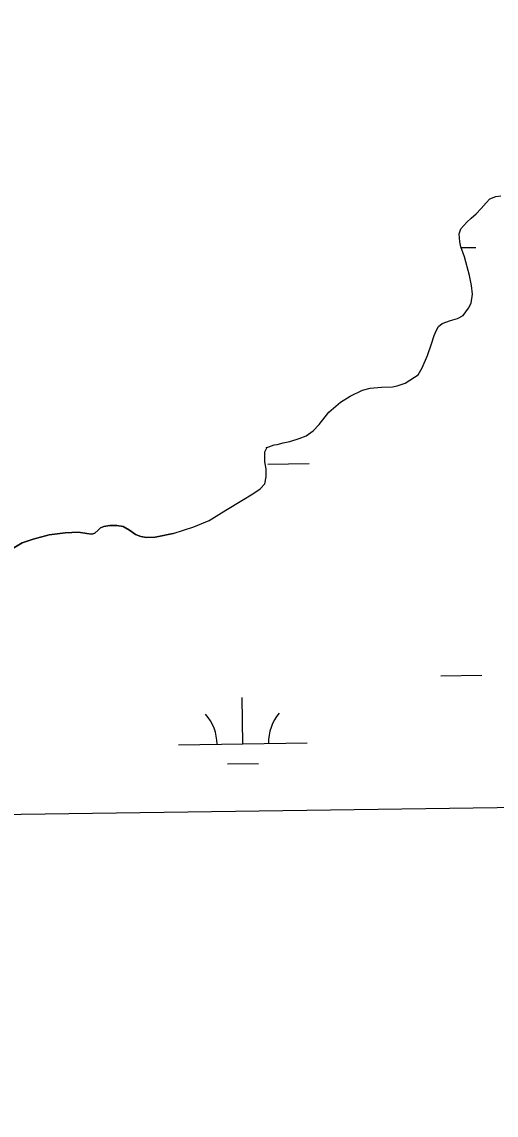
# Model space of a CAD drawing. Extents: x 3767014 to 3805179, y 361544 to 387384.
# Drawn here: x 3788077 to 3788446, y 366965 to 367815 of the extents above; entities that cross this region are included whole.
import ezdxf

# ---------------------------------------------------------------- set-up
doc = ezdxf.new("R2010")
doc.units = 0
for name, color, linetype in [('V-GRID-FRAM', 7, 'Continuous'), ('V-RIVR-EDGE', 7, 'Continuous'), ('V-TOPO-SHOR', 7, 'Continuous'), ('V-WETL-SWMP', 7, 'Continuous')]:
    doc.layers.add(name, color=color, linetype=linetype)

msp = doc.modelspace()

# ---------------------------------------------------------------- linework, layer by layer
at = {"layer": 'V-GRID-FRAM'}
msp.add_lwpolyline([(3771006.872, 385146.094), (3802799.803, 385587.734), (3803060.286, 367407.215), (3771251.489, 366965.353), (3771006.872, 385146.094)], dxfattribs=at)
at = {"layer": 'V-RIVR-EDGE'}
msp.add_spline([(3785266.865, 377529.211), (3785342.8, 377494.248), (3785391.258, 377467.439), (3785439.72, 377442.249), (3785475.246, 377418.707), (3785525.316, 377389.469), (3785575.383, 377359.422), (3785621.413, 377331.811), (3785722.351, 377269.288), (3785796.661, 377231.094), (3785852.385, 377199.415), (3785928.324, 377166.069), (3785964.678, 377149.804), (3786028.506, 377124.576), (3786060.018, 377113.175), (3786092.316, 377092.068), (3786117.34, 377073.405), (3786135.083, 377053.143), (3786154.458, 377039.347), (3786176.258, 377024.735), (3786206.946, 377006.867), (3786256.211, 376979.248), (3786328.098, 376942.677), (3786374.949, 376919.917), (3786491.265, 376862.208), (3786553.467, 376833.749), (3786619.713, 376805.279), (3786729.589, 376759.718), (3786796.656, 376736.099), (3786845.136, 376718.187), (3786867.767, 376712.469), (3787003.51, 376661.992), (3787089.16, 376631.048), (3787163.496, 376603.367), (3787230.559, 376578.13), (3787257.223, 376568.359), (3787300.044, 376551.27), (3787354.992, 376532.533), (3787409.127, 376512.181), (3787544.074, 376466.558), (3787612.756, 376442.126), (3787657.197, 376425.841), (3787730.724, 376398.162), (3787781.63, 376380.244), (3787834.96, 376361.511), (3787891.524, 376341.961), (3787940, 376322.432), (3787998.976, 376297.215), (3788050.697, 376281.721), (3788117.768, 376259.719), (3788176.757, 376240.164), (3788221.198, 376223.879), (3788259.981, 376209.226), (3788406.252, 376164.383), (3788541.215, 376125.23), (3788606.67, 376104.041), (3788679.39, 376077.173), (3788748.889, 376055.974), (3788871.693, 376005.528), (3788969.454, 375966.467), (3789047.013, 375933.926), (3789119.723, 375903.014), (3789155.253, 375881.09), (3789182.716, 375867.274), (3789214.225, 375854.256), (3789257.04, 375834.74), (3789281.286, 375828.21), (3789303.105, 375821.686), (3789328.955, 375809.491), (3789367.724, 375789.177), (3789414.577, 375767.225), (3789468.708, 375745.255), (3789509.105, 375728.981), (3789555.157, 375710.266), (3789585.849, 375694.015), (3789620.578, 375675.328), (3789681.97, 375646.062), (3789753.859, 375610.3), (3789792.633, 375591.603), (3789842.712, 375566.408), (3789897.64, 375539.584), (3789938.019, 375516.03), (3789968.727, 375506.25), (3790004.289, 375497.265), (3790030.972, 375494.773), (3790047.128, 375487.455), (3790077.007, 375469.589), (3790124.633, 375433.077), (3790192.442, 375382.768), (3790252.165, 375332.478), (3790290.91, 375302.459), (3790337.741, 375271.611), (3790406.357, 375220.491), (3790469.329, 375175.855), (3790570.248, 375106.054), (3790647.751, 375050.868), (3790691.367, 375028.115), (3790744.667, 374997.251), (3790806.838, 374955.852), (3790873.863, 374915.249), (3790932, 374877.903), (3791002.231, 374825.97), (3791052.265, 374782.175), (3791082.927, 374753.793), (3791131.331, 374705.149), (3791170.05, 374664.616), (3791192.631, 374638.681), (3791220.891, 374620.01), (3791288.67, 374557.569), (3791322.577, 374533.223), (3791362.944, 374504.817), (3791396.042, 374480.473), (3791434.785, 374449.645), (3791482.407, 374411.517), (3791534.052, 374365.291), (3791646.192, 374254.216), (3791707.514, 374196.644), (3791738.968, 374161.791), (3791773.65, 374123.694), (3791803.497, 374092.888), (3791829.321, 374070.18), (3791830.912, 374059.662), (3791837.316, 374032.958), (3791849.409, 374017.562), (3791884.123, 373992.405), (3791930.977, 373971.262), (3791954.393, 373955.838), (3791993.134, 373924.202), (3792026.979, 373874.785), (3792047.912, 373836.722), (3792063.186, 373799.482), (3792086.509, 373746.857), (3792112.249, 373690.181), (3792141.261, 373648.864), (3792158.993, 373624.558), (3792177.552, 373607.528), (3792214.702, 373586.409), (3792255.083, 373563.665), (3792301.119, 373538.48), (3792346.34, 373510.871), (3792382.671, 373485.71), (3792422.225, 373455.689), (3792479.537, 373411.875), (3792548.144, 373356.711), (3792619.168, 373298.307), (3792672.431, 373252.077), (3792709.534, 373212.357), (3792750.656, 373162.113), (3792839.385, 373068.08), (3792888.572, 373008.92), (3792945.027, 372945.699), (3792999.062, 372884.91), (3793053.898, 372820.884), (3793149.89, 372720.363), (3793208.761, 372653.092), (3793261.195, 372598.777), (3793315.232, 372538.796), (3793358.792, 372493.399), (3793409.592, 372432.618), (3793462.809, 372367.787), (3793498.283, 372323.219), (3793536.997, 372280.26), (3793578.124, 372232.443), (3793604.724, 372196.792), (3793668.438, 372125.466), (3793703.128, 372090.604), (3793760.41, 372034.66), (3793806.384, 371984.404), (3793839.438, 371942.268), (3793939.427, 371823.136), (3793981.333, 371763.186), (3794029.674, 371688.662), (3794050.609, 371651.408), (3794073.177, 371620.62), (3794178.796, 371488.535), (3794237.625, 371404.28), (3794268.243, 371358.106), (3794301.293, 371314.353), (3794332.724, 371269.794), (3794395.613, 371192), (3794429.476, 371149.862), (3794472.201, 371093.953), (3794523.788, 371024.274), (3794601.175, 370922.181), (3794640.679, 370871.942), (3794687.421, 370805.509), (3794733.389, 370752.828), (3794829.339, 370635.323), (3794895.463, 370557.521), (3794959.948, 370470.826), (3795013.158, 370403.569), (3795070.394, 370329.023), (3795159.854, 370203.448), (3795225.98, 370126.454), (3795296.13, 370041.363), (3795379.18, 369940.065), (3795459.001, 369841.201), (3795508.163, 369772.337), (3795554.103, 369708.333), (3795661.315, 369566.538), (3795715.338, 369500.897), (3795762.105, 369444.169), (3795798.366, 369390.703), (3795915.247, 369234.327), (3795963.601, 369165.465), (3796028.082, 369077.153), (3796043.387, 369052.853), (3796054.672, 369037.459), (3796077.242, 369007.48), (3796148.213, 368927.239), (3796183.677, 368878.627), (3796226.382, 368814.631), (3796275.531, 368740.105), (3796314.222, 368688.25), (3796353.714, 368633.158), (3796401.268, 368567.533), (3796456.873, 368487.33), (3796513.292, 368409.551), (3796545.533, 368365.8), (3796626.113, 368246.716), (3796670.449, 368188.377), (3796704.298, 368140.578), (3796751.041, 368074.145), (3796787.308, 368023.105), (3796838.907, 367958.278), (3796844.528, 367942.09), (3796845.295, 367925.104), (3796846.094, 367921.059), (3796852.559, 367919.425), (3796863.071, 367918.59), (3796875.166, 367904.003), (3796903.398, 367874.01), (3796931.629, 367844.017), (3796952.579, 367812.424), (3796982.392, 367767.87), (3797007.371, 367730.606), (3797037.194, 367690.095), (3797062.185, 367657.684), (3797075.869, 367631.77), (3797095.223, 367609.078), (3797126.665, 367569.372), (3797156.484, 367527.244), (3797212.099, 367451.085), (3797254.808, 367388.706), (3797302.183, 367327.228)], degree=3, dxfattribs=at)
at = {"layer": 'V-TOPO-SHOR'}
for points in [[(3788194.844, 367417.574), (3788210.751, 367422.584), (3788222.781, 367427.599), (3788235.591, 367435.717), (3788248.012, 367443.06), (3788256.552, 367448.47), (3788262.377, 367452.337), (3788265.873, 367456.206), (3788267.046, 367461.633), (3788267.059, 367467.834), (3788265.906, 367473.265), (3788265.914, 367476.755), (3788265.92, 367481.019), (3788267.479, 367484.12), (3788267.089, 367484.12), (3788273.299, 367486.434), (3788275.625, 367486.817), (3788280.281, 367487.97), (3788285.323, 367489.123), (3788292.693, 367491.435), (3788298.127, 367493.365), (3788303.56, 367497.229), (3788308.223, 367502.261), (3788315.609, 367511.94), (3788324.929, 367519.675), (3788332.306, 367524.314), (3788342.007, 367528.949), (3788347.826, 367530.487), (3788356.745, 367531.244), (3788365.275, 367531.615), (3788368.766, 367532.385), (3788374.974, 367534.31), (3788382.349, 367538.949), (3788385.066, 367540.882), (3788388.179, 367546.303), (3788392.464, 367555.988), (3788395.583, 367564.899), (3788397.535, 367571.488), (3788399.091, 367574.973), (3788401.037, 367578.459), (3788403.754, 367580.779), (3788410.351, 367583.094), (3788415.782, 367584.634), (3788420.052, 367586.952), (3788424.329, 367592.758), (3788426.274, 367596.633), (3788427.452, 367603.608), (3788426.688, 367610.203), (3788425.152, 367617.959), (3788421.304, 367632.7), (3788418.217, 367640.46), (3788417.449, 367644.339), (3788417.075, 367650.542), (3788418.244, 367654.417), (3788422.907, 367659.449), (3788426.403, 367662.544), (3788430.286, 367666.025), (3788434.173, 367670.283), (3788438.058, 367674.541), (3788440.778, 367677.637), (3788445.433, 367679.567), (3788449.312, 367679.946)], [(3788194.844, 367417.574), (3788180.617, 367414.676), (3788174.063, 367414.32), (3788169.637, 367415.09), (3788165.582, 367416.657), (3788160.794, 367420.161), (3788155.832, 367422.879), (3788150.913, 367423.737), (3788145.43, 367423.601), (3788140.746, 367422.897), (3788138.323, 367421.859), (3788136.505, 367420.149), (3788133.722, 367417.828), (3788131.391, 367417.085), (3788127.655, 367417.58), (3788121.266, 367418.596), (3788110.897, 367418.047), (3788098.402, 367416.368), (3788085.942, 367413.22), (3788077.4, 367410.169), (3788070.928, 367406.482)]]:
    msp.add_lwpolyline(points, dxfattribs=at)
at = {"layer": 'V-WETL-SWMP'}
for p, q in [((3788434.173, 367670.283), (3788438.058, 367674.54)), ((3788438.058, 367674.54), (3788440.778, 367677.637)), ((3788440.778, 367677.637), (3788445.434, 367679.566)), ((3788445.434, 367679.566), (3788449.312, 367679.946)), ((3788426.403, 367662.544), (3788430.287, 367666.026)), ((3788430.287, 367666.026), (3788434.173, 367670.283)), ((3788418.245, 367654.418), (3788422.908, 367659.449)), ((3788422.908, 367659.449), (3788426.403, 367662.544)), ((3788417.074, 367650.543), (3788418.245, 367654.418)), ((3788417.45, 367644.339), (3788417.074, 367650.543)), ((3788418.218, 367640.46), (3788417.45, 367644.339)), ((3788421.304, 367632.7), (3788418.218, 367640.46)), ((3788418.489, 367639.779), (3788430.121, 367639.94)), ((3788425.153, 367617.959), (3788421.304, 367632.7)), ((3788426.688, 367610.202), (3788425.153, 367617.959)), ((3788427.451, 367603.609), (3788426.688, 367610.202)), ((3788424.328, 367592.759), (3788426.274, 367596.633)), ((3788426.274, 367596.633), (3788427.451, 367603.609)), ((3788420.052, 367586.952), (3788424.328, 367592.759)), ((3788401.037, 367578.459), (3788403.755, 367580.78)), ((3788403.755, 367580.78), (3788410.351, 367583.094)), ((3788410.351, 367583.094), (3788415.782, 367584.634)), ((3788415.782, 367584.634), (3788420.052, 367586.952)), ((3788395.582, 367564.9), (3788397.534, 367571.487)), ((3788397.534, 367571.487), (3788399.091, 367574.974)), ((3788399.091, 367574.974), (3788401.037, 367578.459)), ((3788392.463, 367555.989), (3788395.582, 367564.9)), ((3788388.179, 367546.304), (3788392.463, 367555.989)), ((3788385.067, 367540.882), (3788388.179, 367546.304)), ((3788374.973, 367534.311), (3788382.349, 367538.949)), ((3788382.349, 367538.949), (3788385.067, 367540.882)), ((3788332.305, 367524.314), (3788342.007, 367528.948)), ((3788342.007, 367528.948), (3788347.826, 367530.487)), ((3788347.826, 367530.487), (3788356.745, 367531.245)), ((3788356.745, 367531.245), (3788365.275, 367531.616)), ((3788365.275, 367531.616), (3788368.766, 367532.385)), ((3788368.766, 367532.385), (3788374.973, 367534.311)), ((3788315.609, 367511.94), (3788324.93, 367519.676)), ((3788324.93, 367519.676), (3788332.305, 367524.314)), ((3788308.224, 367502.261), (3788315.609, 367511.94)), ((3788298.126, 367493.364), (3788303.561, 367497.23)), ((3788303.561, 367497.23), (3788308.224, 367502.261)), ((3788267.09, 367484.119), (3788273.298, 367486.434)), ((3788273.298, 367486.434), (3788275.625, 367486.817)), ((3788275.625, 367486.817), (3788280.28, 367487.971)), ((3788280.28, 367487.971), (3788285.323, 367489.124)), ((3788285.323, 367489.124), (3788292.694, 367491.436)), ((3788292.694, 367491.436), (3788298.126, 367493.364)), ((3788265.913, 367476.755), (3788265.921, 367481.02)), ((3788265.921, 367481.02), (3788267.478, 367484.119)), ((3788267.478, 367484.119), (3788267.09, 367484.119)), ((3788265.906, 367473.266), (3788265.913, 367476.755)), ((3788267.058, 367467.835), (3788265.906, 367473.266)), ((3788268.445, 367471.504), (3788300.442, 367471.949)), ((3788265.873, 367456.206), (3788267.046, 367461.632)), ((3788267.046, 367461.632), (3788267.058, 367467.835)), ((3788256.552, 367448.47), (3788262.376, 367452.336)), ((3788262.376, 367452.336), (3788265.873, 367456.206)), ((3788235.591, 367435.717), (3788248.012, 367443.059)), ((3788248.012, 367443.059), (3788256.552, 367448.47)), ((3788222.78, 367427.6), (3788235.591, 367435.717)), ((3788210.751, 367422.583), (3788222.78, 367427.6)), ((3788098.401, 367416.368), (3788110.896, 367418.048)), ((3788110.896, 367418.048), (3788121.265, 367418.597)), ((3788121.265, 367418.597), (3788127.656, 367417.58)), ((3788127.656, 367417.58), (3788131.39, 367417.085)), ((3788131.39, 367417.085), (3788133.722, 367417.828)), ((3788133.722, 367417.828), (3788136.505, 367420.149)), ((3788136.505, 367420.149), (3788138.324, 367421.859)), ((3788138.324, 367421.859), (3788140.747, 367422.898)), ((3788140.747, 367422.898), (3788145.431, 367423.602)), ((3788145.431, 367423.602), (3788150.912, 367423.737)), ((3788150.912, 367423.737), (3788155.831, 367422.879)), ((3788155.831, 367422.879), (3788160.795, 367420.161)), ((3788160.795, 367420.161), (3788165.583, 367416.656)), ((3788180.617, 367414.676), (3788194.845, 367417.574)), ((3788194.845, 367417.574), (3788210.751, 367422.583)), ((3788070.928, 367406.483), (3788077.399, 367410.168)), ((3788077.399, 367410.168), (3788085.942, 367413.22)), ((3788085.942, 367413.22), (3788098.401, 367416.368)), ((3788165.583, 367416.656), (3788169.637, 367415.091)), ((3788169.637, 367415.091), (3788174.063, 367414.319)), ((3788174.063, 367414.319), (3788180.617, 367414.676)), ((3788402.745, 367306.853), (3788434.742, 367307.297)), ((3788248.873, 367253.968), (3788248.373, 367289.965)), ((3788198.878, 367253.274), (3788298.868, 367254.663)), ((3788237.088, 367238.372), (3788261.086, 367238.706)), ((3789051.813, 367212.621), (3787947.077, 367197.275))]:
    msp.add_line(p, q, dxfattribs=at)
for centre, start, end in [((3788193.629, 367253.676), 0.024037, 41.567696), ((3788304.104, 367255.21), 140.024034, 181.567693)]:
    msp.add_arc(centre, 35.246, start, end, dxfattribs=at)

doc.saveas('drawing.dxf')
